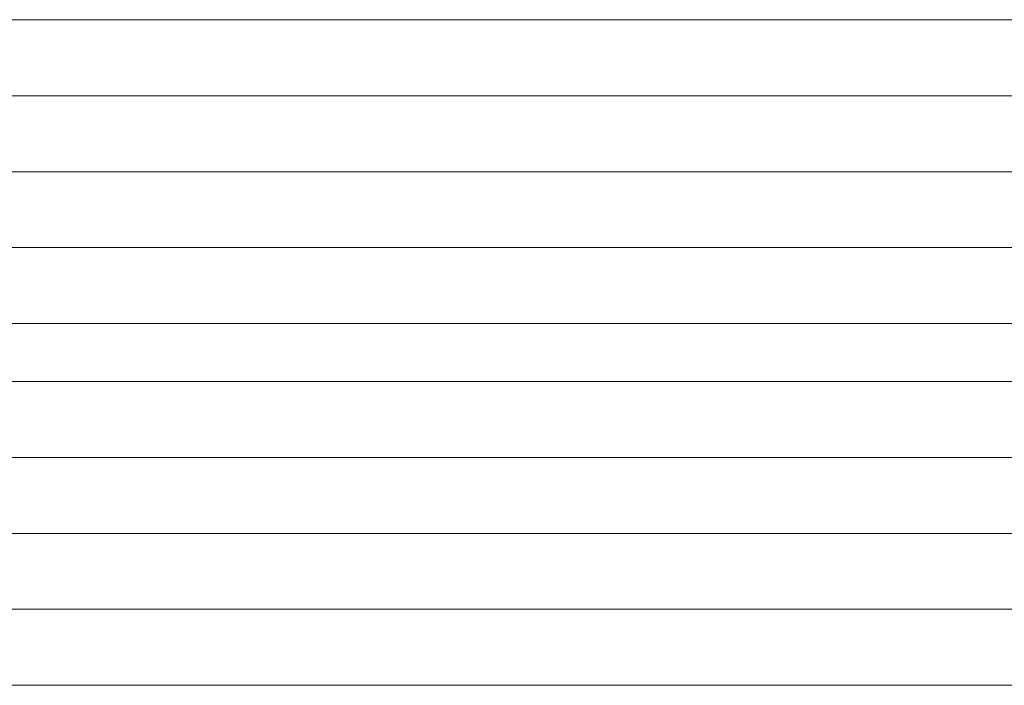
# Model space of a CAD drawing. Extents: x 1911006 to 2186114, y 709265 to 747216.
# Tile 489 of 656: x 1929507 to 1929520, y 735194 to 735203. Entities that reach past the tile are written whole.
import ezdxf

# ---------------------------------------------------------------- set-up
doc = ezdxf.new("R2010")
doc.units = 0
doc.header["$LTSCALE"] = 500
doc.header["$MEASUREMENT"] = 0
doc.layers.add('_MB_kreskowanie_szklo_0.09', color=157, linetype='CONTINUOUS', lineweight=9)
doc.layers.add('_MB_szklo_0.15', color=142, linetype='CONTINUOUS', lineweight=15)

msp = doc.modelspace()

# ---------------------------------------------------------------- linework, layer by layer
at = {"layer": '_MB_kreskowanie_szklo_0.09', "color": 7}
for points in [[(1929492.454, 735202.187), (1930410.454, 735202.187)], [(1929492.454, 735201.187), (1930410.454, 735201.187)], [(1929492.454, 735200.187), (1930410.454, 735200.187)], [(1929492.454, 735197.427), (1930410.454, 735197.427)], [(1929492.454, 735196.427), (1930410.454, 735196.427)], [(1929492.454, 735195.427), (1930410.454, 735195.427)]]:
    msp.add_lwpolyline(points, dxfattribs=at)
at = {"layer": '_MB_szklo_0.15', "color": 7}
for points in [[(1930410.454, 735199.187), (1929492.454, 735199.187), (1929492.454, 735203.187), (1930410.454, 735203.187)], [(1930410.454, 735198.427), (1929492.454, 735198.427), (1929492.454, 735199.187), (1930410.454, 735199.187)], [(1930410.454, 735194.427), (1929492.454, 735194.427), (1929492.454, 735198.427), (1930410.454, 735198.427)]]:
    msp.add_lwpolyline(points, dxfattribs=at)

doc.saveas('drawing.dxf')
